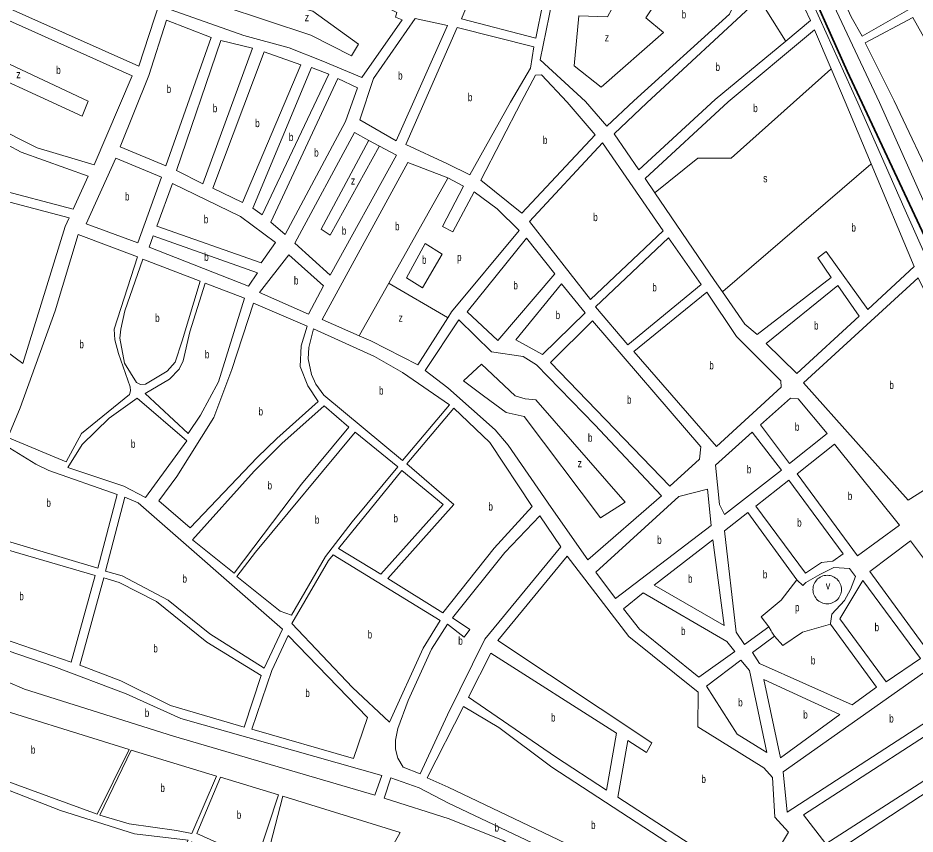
# Model space of a CAD drawing. Extents: x 639657 to 671642, y 222838 to 252123.
# Drawn here: x 647463 to 648584, y 233086 to 234105 of the extents above; entities that cross this region are included whole.
import ezdxf

# ---------------------------------------------------------------- set-up
doc = ezdxf.new("R2010")
doc.units = 0
doc.header["$LTSCALE"] = 4
for name, color, linetype, lineweight in [('1', 7, 'Continuous', 13), ('21', 7, 'Continuous', 13), ('57', 7, 'Continuous', 35)]:
    doc.layers.add(name, color=color, linetype=linetype, lineweight=lineweight)
doc.layers.add('7', color=7, linetype='Continuous')

msp = doc.modelspace()

# ---------------------------------------------------------------- linework, layer by layer
at = {"layer": '1'}
for p, q in [((648248.93, 233999.29), (648389.032, 234129.185)), ((648458.03, 234090.13), (648479.032, 234041.403)), ((648004.89, 233738.15), (648000.194, 233730.776)), ((648380.75, 233313.02), (648408.05, 233333.39)), ((648211.096, 233212.195), (648198.595, 233141.324)), ((648225.054, 233203.292), (648212.53, 233132.292)), ((648198.595, 233141.324), (648134.69, 233182.75))]:
    msp.add_line(p, q, dxfattribs=at)
for points in [[(649149.42, 232796.25), (649162.7, 232745.53), (649234.9, 232533.79), (649235.74, 232517.04), (649233.58, 232505.44), (649227.55, 232491.05), (649222.82, 232482.89), (649181.25, 232428.84), (649171.15, 232453.78), (649157.62, 232467.77), (649156.35, 232496.16), (649033.16, 232762.48), (648921.04, 233022.17), (648851.52, 233119.17), (648833.54, 233184.3), (648705.42, 233567.34), (648641.96, 233707.52), (648569.71, 233868.76), (648512.26, 233999.25), (648433.24, 234174.14), (648378.3, 234266.73), (648325.37, 234321.82), (648301.67, 234334.15), (648271.66, 234336.15)], [(648410.85, 234277.57), (648411.45, 234275.57), (648414.86, 234264.21), (648539.54, 233999.64), (648604.08, 233855.17), (648722.62, 233578.92), (648824.9, 233360.7), (648844.86, 233337.47), (648978.2, 233033.69), (648993.58, 233013.129)], [(647893.09, 234030.74), (647943.37, 234102.61), (647934.75, 234106.21), (647936.65, 234111.8), (647810.95, 234175.51), (647685.86, 234210), (647668.969, 234158.379), (647662.676, 234139.148)], [(648389.032, 234129.185), (648424.76, 234162.31), (648453.24, 234101.67), (648422.248, 234076.04)], [(647662.676, 234139.148), (647654.86, 234115.26), (647745.54, 234083.35), (647801.95, 234067.79), (647844.17, 234051.29), (647893.09, 234030.74)], [(648258.747, 233886.641), (648246.61, 233904.47), (648350.36, 234000.55), (648458.03, 234090.13)], [(648422.248, 234076.04), (648334.01, 234003.07), (648238.88, 233915.65), (648208.2, 233960.6), (648248.93, 233999.29)], [(647236.353, 234069.145), (647256.62, 234023.184), (647291.665, 233984.836), (647327.805, 233941.009), (647348.613, 233923.479), (647363.945, 233908.139), (647390.229, 233896.087), (647430.749, 233880.748), (647527.321, 233855.652)], [(647532.276, 233866.586), (647550.94, 233907.77), (647467.3, 233937.46), (647347.54, 234001.63), (647324.537, 234015.711), (647305.895, 234027.123), (647253.731, 234059.054)], [(647125.94, 234042.85), (647073.62, 234006.63), (647120.08, 233951.14), (647348.89, 233763), (647469.4, 233673.67), (647522.29, 233844.55), (647527.321, 233855.652)], [(648479.032, 234041.403), (648496.64, 234000.55), (648529.107, 233922.786)], [(647298.961, 233994.389), (647300.601, 233992.594), (647336.248, 233949.364), (647356.622, 233932.2), (647370.809, 233918.006), (647394.794, 233907.008), (647434.341, 233892.037), (647532.276, 233866.586)], [(647914.866, 233945.115), (647936.09, 233933.69), (647853.51, 233784.01), (647809.37, 233823.88), (647883.61, 233961.94)], [(647883.61, 233961.94), (647901.518, 233952.3), (647914.866, 233945.115)], [(647889.622, 233708.452), (647843.32, 233728.78), (647950.51, 233924.49), (648000.48, 233905.45)], [(648529.107, 233922.786), (648582.53, 233794.83), (648524.9, 233741.2), (648472.97, 233813.68), (648462.44, 233805.75), (648479.17, 233781.23), (648386.72, 233709.83), (648371.26, 233722.96), (648343.111, 233763.123)], [(648000.48, 233905.45), (648019.71, 233895.14), (647993.67, 233844.9), (648006.55, 233838.01), (648033.03, 233888.03), (648061.8, 233866.72), (648089.27, 233839.82), (648004.89, 233738.15)], [(648343.111, 233763.123), (648333.28, 233777.15), (648258.747, 233886.641)], [(648000.194, 233730.776), (647962.69, 233671.89), (647904.18, 233702.06), (647889.622, 233708.452)], [(648345.66, 233464.75), (648374.9, 233487.91), (648436.05, 233403.81)], [(648401.19, 233345), (648370.88, 233323.13), (648360.36, 233338.61), (648345.66, 233464.75)], [(648225.054, 233203.292), (648248.4, 233188.4), (648255.07, 233200.42), (648062.83, 233327.86), (648149.35, 233433.42), (648226.41, 233333.22), (648312.95, 233263.5), (648312.48, 233220.11), (648394.74, 233169.08), (648405.91, 233157.03), (648408.65, 233107.4), (648425.61, 233088.68), (648385.14, 233020.4), (648212.53, 233132.292)], [(648478.11, 233348.54), (648478.175, 233349.04), (648479.709, 233360.781), (648495.821, 233378.14), (648503.257, 233391.78), (648509.454, 233407.899), (648502.018, 233417.819), (648482.188, 233419.058), (648464.837, 233410.379), (648447.486, 233400.459), (648443.768, 233396.74), (648436.55, 233403.352), (648436.05, 233403.81)], [(648436.05, 233403.81), (648416.48, 233378.49), (648391.53, 233357.47), (648401.19, 233345)], [(648478.11, 233348.54), (648535.62, 233269.6), (648505.09, 233247.73), (648389.54, 233299.47), (648380.75, 233313.02)], [(648408.05, 233333.39), (648418.79, 233321.77), (648443.3, 233338.49), (648478.11, 233348.54)], [(648401.19, 233345), (648404.144, 233340), (648405.096, 233338.39), (648408.05, 233333.39)], [(648134.69, 233182.75), (648026, 233257.23), (648054, 233312.4), (648211.096, 233212.195)], [(647452.14, 232974.31), (647477.27, 232976.3), (647479.22, 232968.35), (647514.92, 232955.12), (647534.49, 232945.92), (647591.27, 232914.05), (647678.6, 232867.64), (647766.3, 233038.61), (647680.28, 233076.64), (647669.79, 233057.5), (647645.22, 233000.31), (647638.77, 233003.52), (647662.28, 233053.83), (647676.19, 233078.78), (647608.93, 233086.57), (647516.49, 233116), (647434.35, 233147.82)]]:
    msp.add_lwpolyline(points, dxfattribs=at)
for points in [[(648575.89, 234115.41), (648522.27, 234211.23), (648500.22, 234273.03), (648495.96, 234305.05), (648495.82, 234329.13), (648436.22, 234340.84), (648428.31, 234335.21), (648439.54, 234247.97), (648503.95, 234106.63), (648517.63, 234082.19)], [(647614.46, 234044.95), (647666.34, 234204.51), (647647.16, 234213.2), (647601.91, 234195.74), (647598.11, 234185.83), (647556.04, 234176.76), (647533.32, 234165.66), (647433.54, 234140.78), (647427.16, 234128.7)], [(648172.11, 234000.8), (648115.69, 234052.88), (648138.28, 234163.09), (648181.96, 234153.66), (648200.18, 234201.71), (648216.54, 234195.56), (648297.23, 234141.18), (648302.77, 234148.3), (648354.69, 234127.3), (648357.94, 234122.16), (648352.21, 234109.66), (648232.57, 234001.81), (648198.97, 233970.07)], [(648017.41, 234103.94), (648110.38, 234079.94), (648127.52, 234166.9), (648053.53, 234178.11), (648046.25, 234173.34)], [(647606.2, 234032.98), (647387.39, 234130.83), (647327.92, 234120.15), (647299.21, 234106.22), (647238.46, 234093.18), (647236.17, 234081.99), (647372.86, 234000.26), (647487.26, 233943.08), (647558.42, 233921.75)], [(647704.78, 234080.45), (647648.92, 234102.11), (647626.99, 234033.42), (647591.13, 233944.2), (647648.02, 233920.64)], [(647999.84, 234095.78), (647959.48, 234104.42), (647907.29, 234029.62), (647890.23, 233978.07), (647935.62, 233951.74)], [(648557.83, 234001.81), (648521.33, 234073.82), (648580.89, 234105.76), (648662.75, 233960.2), (648677.43, 233942.29), (648624.95, 233887.8), (648610.56, 233889.97)], [(648011.91, 234093.28), (648107.65, 234069.17), (648103.5, 234042.27), (648078.58, 234000.05), (648027.68, 233909.09), (647999.93, 233923.06), (647947.66, 233947.25)], [(647756.38, 234067.15), (647716.73, 234076.85), (647661.57, 233914.66), (647694.48, 233897.97)], [(647816.9, 234046.54), (647770.84, 234062.7), (647706.95, 233892.41), (647743.73, 233874.87)], [(647851.54, 234034.76), (647829.93, 234043.33), (647756.63, 233867.81), (647768.25, 233859.45)], [(647887.47, 234017.92), (647862.92, 234029.47), (647779.45, 233850.24), (647797.1, 233834.59), (647872.62, 233975.67)], [(648092.18, 234000.8), (648109.79, 234033.49), (648117.09, 234033.96), (648149.51, 234000.05), (648184.14, 233959.35), (648092.52, 233861.51), (648041.42, 233902.41)], [(648193.37, 233949.24), (648102.17, 233850.97), (648178.35, 233753.75), (648269.32, 233839.55)], [(647585.69, 233930.18), (647548.71, 233848.05), (647613, 233824.33), (647642.89, 233906.24)], [(647637.02, 233845.01), (647656.45, 233898.32), (647741.4, 233857.25), (647785.09, 233824.9), (647767.1, 233799.3)], [(647583.47, 233716.57), (647612.68, 233807.02), (647538.72, 233834.75), (647509.74, 233739.58), (647466.42, 233618.4), (647450.61, 233581.44), (647523.73, 233550.91), (647542.97, 233586.59), (647602.79, 233635.04), (647604.07, 233639.76), (647603.63, 233644.7), (647589.13, 233686.1), (647584.58, 233703.26)], [(647632.32, 233833.18), (647762.41, 233787.05), (647751.49, 233770.48), (647627.41, 233818.99)], [(648024.29, 233738.29), (648098.5, 233830.35), (648134.12, 233785.83), (648062.71, 233702.36)], [(648184.79, 233744.5), (648275.76, 233830.73), (648316.52, 233772.45), (648225.14, 233696.96)], [(647801.88, 233809.47), (647845.16, 233770.68), (647826.12, 233735.19), (647765.25, 233762.57)], [(647690.95, 233776.71), (647619.57, 233803.81), (647596.95, 233739.36), (647591.85, 233716.59), (647590.59, 233705.42), (647596.68, 233674.09), (647611.56, 233649.87), (647616.29, 233647.52), (647622.74, 233647.96), (647649.98, 233664.34), (647659.83, 233675.53), (647668.58, 233701.96)], [(647746.43, 233755.38), (647697.19, 233773.94), (647678.22, 233713.14), (647669.93, 233677.06), (647664.8, 233666.74), (647652.8, 233654.26), (647622.34, 233636.37), (647676.16, 233586.47), (647691.36, 233609.26), (647714.03, 233650.97)], [(648085.06, 233703.18), (648142.06, 233773.35), (648171.68, 233737), (648118.34, 233685.09)], [(648444.67, 233649.8), (648587.67, 233780.64), (648632.06, 233689.48), (648681.36, 233570.17), (648575.37, 233503.08)], [(648232.43, 233688.57), (648323.6, 233762.77), (648360.72, 233707.5), (648416.31, 233652.2), (648416.73, 233644.25), (648335.88, 233570.25)], [(648397.67, 233698.64), (648487.54, 233770.91), (648513.93, 233732.84), (648436.3, 233661.41)], [(647786.59, 233580.29), (647838.46, 233626.36), (647825.53, 233645.86), (647815.8, 233669.89), (647817.03, 233695.86), (647824.49, 233720.36), (647757.78, 233748.98), (647730.74, 233666.46), (647708.12, 233606.51), (647661.9, 233532.55), (647639.2, 233502.44), (647678.37, 233468.82), (647762.16, 233556.62)], [(648000.3, 233643.55), (647972.16, 233665.03), (648013.9, 233728.33), (648054.75, 233688.4), (648094.28, 233682.33), (648111.02, 233672.21), (648183.79, 233597.33), (648267.28, 233508.48), (648175.25, 233428.91), (648129.33, 233493.86), (648075.48, 233571.93), (648059.38, 233591.07)], [(648128.65, 233674.97), (648181.12, 233726.89), (648316.33, 233569.85), (648314.59, 233554.39), (648277.39, 233520.49)], [(647943.68, 233552.76), (648002.38, 233622.01), (647943.85, 233662.68), (647908.57, 233682.56), (647832.66, 233717.15), (647826.7, 233693.53), (647825.88, 233679.57), (647830.01, 233660.04), (647835.62, 233648.04), (647845.53, 233634.1)], [(647543.44, 233572.64), (647525.89, 233544.04), (647595.55, 233520.8), (647622.65, 233506.69), (647674.46, 233577.24), (647612.47, 233630.34), (647577.3, 233605.35)], [(648390.69, 233597.03), (648428.32, 233630.49), (648437.99, 233629.83), (648473.83, 233586.59), (648426.96, 233549.06)], [(647817.44, 233523.26), (647876.56, 233594.46), (647846, 233620.8), (647792.83, 233573.87), (647758.55, 233539.43), (647681.63, 233453.8), (647733.29, 233412.27)], [(648058.22, 233443.43), (647994.15, 233362.53), (647925.51, 233405.59), (648007.76, 233497.91), (647949.06, 233548.69), (648007.87, 233617.93), (648052.78, 233575.08), (648105.79, 233495.33)], [(647880.71, 233476.17), (647937.69, 233544.58), (647884.53, 233588.04), (647760.08, 233438.31), (647736.95, 233407.98), (647790.97, 233364.52), (647804.94, 233359.61), (647847.73, 233432.94)], [(648334.57, 233547.05), (648380.15, 233588.23), (648417.06, 233540.7), (648345.68, 233485.16), (648339.46, 233497.84)], [(647485.63, 233548.02), (647447.76, 233571.55), (647430.01, 233538.66), (647420.82, 233515.23), (647405.26, 233465.16), (647563.06, 233418.28), (647587.55, 233510.24), (647501.98, 233540.11)], [(648436.61, 233536.16), (648483.06, 233573.26), (648564.17, 233471.94), (648511.71, 233433.57)], [(647916.69, 233410.72), (647994.48, 233497.65), (647942.82, 233540.26), (647863.77, 233443.02)], [(648385.01, 233495.84), (648426.29, 233528.22), (648494.09, 233436.38), (648480.98, 233426.95), (648466.8, 233425.25), (648446.8, 233412.18)], [(648185.33, 233413.42), (648288.98, 233507.59), (648324.65, 233516.77), (648329.34, 233471.43), (648209.58, 233380.52)], [(647613.57, 233499.99), (647596.8, 233506.82), (647572.73, 233414.65), (647593.8, 233408.9), (647651.02, 233378.54), (647702.89, 233336.35), (647770.88, 233293.56), (647793.97, 233342.14)], [(647999.97, 233235.14), (647965.6, 233161.72), (647944.31, 233170.05), (647937.84, 233180.98), (647935.02, 233192.57), (647935, 233203.74), (647937.76, 233218.14), (647950.57, 233252.96), (647980.07, 233317.24), (647999.98, 233348.21), (648020.49, 233332), (648027.59, 233341.65), (648006.11, 233356.5), (648071.33, 233437.82), (648115.02, 233483.72), (648141.41, 233445.03), (648046.49, 233329.6)], [(647530.03, 233301.16), (647559.86, 233409.04), (647401.41, 233455.49), (647376.26, 233369.11), (647445.53, 233330.18)], [(648258.15, 233397.2), (648331.25, 233453.6), (648345.54, 233346.8)], [(648527.38, 233413.99), (648578.12, 233452.37), (648655.58, 233349.35), (648601.62, 233312.26)], [(647969.54, 233318.5), (647990.73, 233352.91), (647856.91, 233435.06), (647851.34, 233427.74), (647805.55, 233349.26), (647881.35, 233269.55), (647927.43, 233226.06)], [(647745.91, 233220.05), (647767.03, 233284.53), (647699.26, 233325.82), (647636.41, 233376.57), (647589.95, 233400.3), (647570.6, 233406.27), (647540.56, 233297.11), (647591.74, 233277.68), (647654.11, 233246.9)], [(648489.93, 233354.96), (648518.56, 233402.83), (648590.44, 233305.62), (648547.87, 233276.46)], [(648219.66, 233367.61), (648239.62, 233342.01), (648313.9, 233282.39), (648358.83, 233314.34), (648348.75, 233326.6), (648244.39, 233387.34)], [(648419.06, 233164.29), (648424.17, 233113.79), (648698.71, 233291.7), (648665.24, 233337.52)], [(647508.13, 233295.75), (647407.29, 233330.31), (647405.15, 233324.72), (647431.23, 233288.91), (647450.59, 233276.5), (647471.45, 233267.31), (647657.85, 233208.68), (647909.16, 233135.17), (647917.7, 233159.67), (647667.04, 233230.61), (647598.65, 233261.37)], [(647882.42, 233180.85), (647900.13, 233232.01), (647800.86, 233334.21), (647780.55, 233290.79), (647755.58, 233217.28)], [(648323.13, 233271.21), (648366.34, 233303.37), (648376.86, 233290.68), (648398.67, 233188.16), (648361.53, 233210.99)], [(648395.11, 233279.48), (648489.82, 233235.72), (648415.86, 233181.69)], [(648444.58, 233110.54), (648706.86, 233280.09), (648734.76, 233242.88), (648472.26, 233074.4)], [(647562.47, 233111.17), (647602.25, 233192.01), (647404.24, 233253.63), (647367.05, 233262.35), (647357.08, 233209.93), (647356.24, 233200.69), (647357.12, 233192.32), (647359.93, 233185.88), (647370.04, 233178.81), (647398.84, 233172.01), (647441.63, 233155.35)], [(648000.52, 233144.9), (647974.42, 233156.59), (648019.66, 233245.64), (648064.01, 233219.58), (648130.37, 233169.87), (648379.11, 233007.52), (648338.21, 232939.88), (648193.45, 233052.89)], [(648478.05, 233060), (648523.35, 233026.84), (648715.12, 233153.75), (648746.66, 233108.58), (648801.48, 233145.24), (648741.62, 233232.56)], [(647680.64, 233087.15), (647711.4, 233158.76), (647605.04, 233190.95), (647565.7, 233110.1), (647602.24, 233099.23), (647661.34, 233090.77)], [(647788.85, 233135.32), (647716.32, 233157.27), (647686.78, 233087.33), (647761.75, 233053.64)], [(647964.35, 233144.11), (648000.93, 233125.13), (648170.66, 233044.54), (648157.74, 233022.64), (648069.45, 233078.41), (648001.8, 233105.29), (647920.77, 233131.33), (647929.3, 233156.48)], [(647883.93, 232986.91), (647940.63, 233088.21), (647794.44, 233133.83), (647772.29, 233048.5)]]:
    msp.add_lwpolyline(points, close=True, dxfattribs=at)
at = {"layer": '21'}
for points in [[(647662.676, 234139.148), (647663.176, 234138.981), (647829.045, 234083.666), (647879.859, 234057.627), (647888.535, 234072.506), (647831.524, 234113.424), (647669.469, 234158.241), (647668.969, 234158.379)], [(648422.248, 234076.04), (648421.935, 234076.54), (648389.345, 234128.685), (648389.032, 234129.185)], [(648479.032, 234041.403), (648478.532, 234040.958), (648353.964, 233930.053), (648312.348, 233930.053), (648259.247, 233887.046), (648258.747, 233886.641)], [(647901.518, 233952.3), (647901.25, 233951.8), (647842.059, 233841.258), (647853.213, 233833.818), (647914.589, 233944.615), (647914.866, 233945.115)], [(648529.107, 233922.786), (648528.607, 233922.357), (648343.611, 233763.552), (648343.111, 233763.123)], [(648000.48, 233905.45), (648000.199, 233904.95), (647926.464, 233773.921)], [(647926.464, 233773.921), (647889.903, 233708.952), (647889.622, 233708.452)], [(648000.194, 233730.776), (647999.694, 233731.069), (647926.964, 233773.628), (647926.464, 233773.921)]]:
    msp.add_lwpolyline(points, dxfattribs=at)
for points in [[(648163.946, 234107.683), (648199.547, 234106.456), (648221.45, 234146.995), (648260.876, 234125.082), (648247.734, 234105.36), (648269.637, 234086.734), (648191.881, 234018.802), (648157.931, 234045.098)], [(647390.605, 234076.486), (647380.372, 234057.15), (647543.55, 233982.645), (647551.216, 234001.271)], [(647972.181, 233823.441), (647993.26, 233810.259), (647968.473, 233768.101), (647948.644, 233780.501)], [(648042.322, 233672.991), (648019.907, 233652.167), (648044.694, 233633.568), (648073.199, 233612.489), (648095.508, 233607.529), (648190.938, 233481.055), (648221.922, 233500.894), (648110.38, 233628.608), (648096.747, 233629.848), (648084.353, 233633.568)], [(648491.812, 233391.645), (648491.714, 233393.503), (648491.423, 233395.34), (648490.942, 233397.137), (648490.275, 233398.874), (648489.431, 233400.531), (648488.417, 233402.092), (648487.247, 233403.537), (648485.931, 233404.853), (648484.486, 233406.023), (648482.925, 233407.037), (648481.268, 233407.881), (648479.531, 233408.548), (648477.734, 233409.029), (648475.897, 233409.32), (648474.039, 233409.418), (648472.181, 233409.32), (648470.344, 233409.029), (648468.547, 233408.548), (648466.81, 233407.881), (648465.153, 233407.037), (648463.592, 233406.023), (648462.147, 233404.853), (648460.831, 233403.537), (648459.661, 233402.091), (648458.647, 233400.531), (648457.803, 233398.874), (648457.136, 233397.137), (648456.655, 233395.34), (648456.364, 233393.503), (648456.266, 233391.645), (648456.364, 233389.787), (648456.655, 233387.95), (648457.136, 233386.153), (648457.803, 233384.416), (648458.647, 233382.759), (648459.661, 233381.198), (648460.831, 233379.753), (648462.147, 233378.437), (648463.593, 233377.266), (648465.153, 233376.253), (648466.81, 233375.409), (648468.547, 233374.742), (648470.344, 233374.261), (648472.181, 233373.97), (648474.039, 233373.872), (648475.897, 233373.97), (648477.734, 233374.261), (648479.531, 233374.742), (648481.268, 233375.409), (648482.926, 233376.253), (648484.486, 233377.267), (648485.931, 233378.437), (648487.247, 233379.753), (648488.418, 233381.199), (648489.431, 233382.759), (648490.275, 233384.416), (648490.942, 233386.153), (648491.423, 233387.95), (648491.714, 233389.788)]]:
    msp.add_lwpolyline(points, close=True, dxfattribs=at)
at = {"layer": '57'}
msp.add_lwpolyline([(649431.73, 232002.995), (649399.994, 232070.308), (649353.025, 232164.294), (649236.203, 232405.189), (649089.828, 232739.384), (648914.202, 233126.457), (648685.944, 233640.163), (648499.009, 234038.457), (648378.361, 234308.787), (648275.477, 234548.58), (648171.383, 234786.42), (648107.014, 234960.761), (648078.134, 235089.132), (648042.869, 235271.292), (648019.786, 235394.046), (648011.928, 235560.15), (648011.719, 235757.044), (648014.054, 235904.557)], dxfattribs=at)

# ---------------------------------------------------------------- texts
at = {"layer": '7'}
for s, width, p in [('z', 0.8, (647821.609, 234101.025)), ('b', 0.75, (648292.333, 234104.451)), ('z', 0.8, (648196.262, 234075.777)), ('b', 0.75, (647511.227, 234035.056)), ('b', 0.75, (648334.586, 234038.98)), ('z', 0.8, (647461.414, 234029.758)), ('b', 0.75, (647938.218, 234028.08)), ('b', 0.75, (647649.188, 234011.375)), ('b', 0.75, (648025.32, 234001.185)), ('b', 0.75, (647706.758, 233987.41)), ('b', 0.75, (648381.678, 233987.484)), ('b', 0.75, (647759.682, 233968.785)), ('b', 0.75, (647801.733, 233951.39)), ('b', 0.75, (648119.033, 233947.735)), ('b', 0.75, (647833.4, 233932.03)), ('s', 0.8, (648394.148, 233899.98)), ('z', 0.8, (647879.239, 233897.055)), ('b', 0.75, (647597.086, 233877.255)), ('b', 0.75, (648181.853, 233851.495)), ('b', 0.75, (647695.602, 233848.81)), ('b', 0.75, (647934.376, 233840.095)), ('b', 0.75, (647867.942, 233834.537)), ('b', 0.75, (648504.335, 233838.473)), ('b', 0.75, (647696.016, 233801.83)), ('b', 0.75, (647968.028, 233798.19)), ('p', 0.75, (648011.851, 233801.58)), ('b', 0.75, (647808.096, 233772.33)), ('b', 0.75, (648082.186, 233766.355)), ('b', 0.75, (648255.651, 233763.845)), ('b', 0.75, (648134.949, 233729.22)), ('b', 0.75, (647634.778, 233725.665)), ('z', 0.8, (647938.729, 233725.944)), ('b', 0.75, (648457.629, 233716.16)), ('b', 0.75, (647540.187, 233692.83)), ('b', 0.75, (647696.877, 233680.205)), ('b', 0.75, (648326.821, 233666.51)), ('b', 0.75, (648551.74, 233641.86)), ('b', 0.75, (647914.336, 233634.955)), ('b', 0.75, (648223.999, 233623.69)), ('b', 0.75, (647763.912, 233608.9)), ('b', 0.75, (648433.683, 233589.775)), ('b', 0.75, (648175.271, 233576.14)), ('b', 0.75, (647604.481, 233568.515)), ('z', 0.8, (648162.433, 233544.292)), ('b', 0.75, (648373.756, 233536.695)), ('b', 0.75, (647775.163, 233516.535)), ('b', 0.75, (648499.777, 233503.415)), ('b', 0.75, (647498.988, 233494.915)), ('b', 0.75, (648051.017, 233490.23)), ('b', 0.75, (647834.26, 233473.825)), ('b', 0.75, (647932.408, 233475.49)), ('b', 0.75, (648436.535, 233470.2)), ('b', 0.75, (648261.713, 233448.645)), ('b', 0.75, (648393.685, 233405.52)), ('b', 0.75, (647668.922, 233400.19)), ('b', 0.75, (648300.217, 233400.2)), ('v', 0.85, (648472.273, 233391.78)), ('b', 0.75, (647465.155, 233378.325)), ('p', 0.75, (648433.853, 233364.501)), ('b', 0.75, (648533.257, 233339.645)), ('b', 0.75, (647900.15, 233330.56)), ('b', 0.75, (648291.536, 233334.865)), ('b', 0.75, (647632.508, 233313.16)), ('b', 0.75, (648013.347, 233322.72)), ('b', 0.75, (648453.676, 233298.135)), ('b', 0.75, (647822.297, 233257.53)), ('b', 0.75, (648362.885, 233245.765)), ('b', 0.75, (647621.831, 233232.74)), ('b', 0.75, (648129.136, 233226.91)), ('b', 0.75, (648444.138, 233230.585)), ('b', 0.75, (648551.53, 233225.655)), ('b', 0.75, (647479.606, 233186.76)), ('b', 0.75, (648317.01, 233150.096)), ('b', 0.75, (647641.36, 233139.05)), ('b', 0.75, (647736.688, 233105.455)), ('b', 0.75, (648058.616, 233089.56)), ('b', 0.75, (648179.181, 233092.76))]:
    msp.add_text(s, height=10, dxfattribs=dict(at, width=width)).set_placement(p)

doc.saveas('drawing.dxf')
